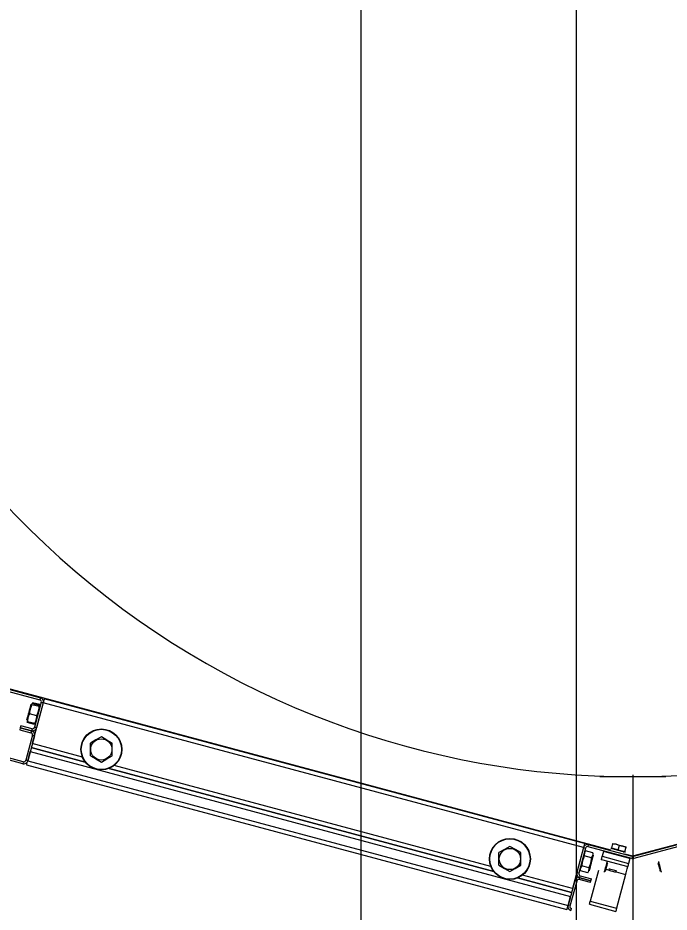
# Model space of a CAD drawing. Extents: x -264222 to -263592, y -1242345 to -1242048.
# Drawn here: x -263909.282 to -263908.828, y -1242123.417 to -1242122.794 of the extents above; entities that cross this region are included whole.
import ezdxf

# ---------------------------------------------------------------- set-up
doc = ezdxf.new("R2010")
doc.units = 0
doc.layers.add('KFA_2D_SITUACIA_DSP', color=7, linetype='Continuous')

msp = doc.modelspace()

# ---------------------------------------------------------------- linework, layer by layer
at = {"layer": 'KFA_2D_SITUACIA_DSP'}
for p, q in [((-263908.89279, -1242125.43224), (-263908.89279, -1242101.76908)), ((-263909.35241, -1242123.24433), (-263909.26615, -1242123.26744)), ((-263909.35278, -1242123.24571), (-263909.26652, -1242123.26882)), ((-263909.30411, -1242123.2568), (-263908.86916, -1242123.37335)), ((-263908.85358, -1242123.37752), (-263908.40305, -1242123.2568)), ((-263909.26615, -1242123.26744), (-263909.26652, -1242123.26882)), ((-263909.26399, -1242123.2704), (-263909.26413, -1242123.27093)), ((-263909.26385, -1242123.26988), (-263909.26399, -1242123.2704)), ((-263909.26372, -1242123.2694), (-263909.26385, -1242123.26988)), ((-263909.26361, -1242123.26899), (-263909.26372, -1242123.2694)), ((-263909.26352, -1242123.26864), (-263909.26361, -1242123.26899)), ((-263909.26345, -1242123.26839), (-263909.26352, -1242123.26864)), ((-263909.26341, -1242123.26823), (-263909.26345, -1242123.26839)), ((-263909.2634, -1242123.26818), (-263909.26341, -1242123.26823)), ((-263908.88717, -1242123.36899), (-263909.2634, -1242123.26818)), ((-263909.27402, -1242123.27737), (-263909.27366, -1242123.27602)), ((-263909.27311, -1242123.2748), (-263909.27367, -1242123.27757)), ((-263909.27366, -1242123.27602), (-263909.27332, -1242123.27476)), ((-263909.27332, -1242123.27476), (-263909.27304, -1242123.27369)), ((-263909.27205, -1242123.27227), (-263909.27311, -1242123.2748)), ((-263909.27304, -1242123.27369), (-263909.27281, -1242123.27286)), ((-263909.27281, -1242123.27286), (-263909.27267, -1242123.27233)), ((-263909.27267, -1242123.27233), (-263909.27262, -1242123.27213)), ((-263909.27262, -1242123.27213), (-263909.27262, -1242123.27213)), ((-263909.27182, -1242123.27142), (-263909.27227, -1242123.27167)), ((-263909.27227, -1242123.27167), (-263909.2722, -1242123.27208)), ((-263909.2722, -1242123.27208), (-263909.27205, -1242123.27227)), ((-263909.26694, -1242123.27364), (-263909.27205, -1242123.27227)), ((-263909.26671, -1242123.27278), (-263909.27182, -1242123.27142)), ((-263909.26413, -1242123.27093), (-263909.27176, -1242123.29938)), ((-263909.26657, -1242123.27224), (-263909.27167, -1242123.27087)), ((-263909.26551, -1242123.27056), (-263909.27018, -1242123.288)), ((-263909.26413, -1242123.27093), (-263909.26881, -1242123.28837)), ((-263909.26758, -1242123.27745), (-263909.26702, -1242123.27468)), ((-263909.26702, -1242123.27468), (-263909.26694, -1242123.27364)), ((-263909.26694, -1242123.27364), (-263909.26649, -1242123.27338)), ((-263909.26656, -1242123.27297), (-263909.26671, -1242123.27278)), ((-263909.26652, -1242123.27283), (-263909.26657, -1242123.27224)), ((-263909.26649, -1242123.27338), (-263909.26656, -1242123.27297)), ((-263909.26655, -1242123.27302), (-263909.26652, -1242123.27283)), ((-263909.26551, -1242123.27056), (-263909.26413, -1242123.27093)), ((-263908.88791, -1242123.37174), (-263909.26413, -1242123.27093)), ((-263909.27555, -1242123.28306), (-263909.27546, -1242123.28275)), ((-263909.27546, -1242123.28275), (-263909.27529, -1242123.28211)), ((-263909.27529, -1242123.28211), (-263909.27504, -1242123.28119)), ((-263909.27487, -1242123.28132), (-263909.2752, -1242123.28355)), ((-263909.27504, -1242123.28119), (-263909.27474, -1242123.28004)), ((-263909.2741, -1242123.27927), (-263909.27487, -1242123.28132)), ((-263909.27474, -1242123.28004), (-263909.27439, -1242123.27874)), ((-263909.27439, -1242123.27874), (-263909.27402, -1242123.27737)), ((-263909.27375, -1242123.27861), (-263909.2741, -1242123.27927)), ((-263909.27367, -1242123.27757), (-263909.27375, -1242123.27861)), ((-263909.26864, -1242123.27998), (-263909.27375, -1242123.27861)), ((-263909.26904, -1242123.28295), (-263909.26867, -1242123.28073)), ((-263909.26867, -1242123.28073), (-263909.26864, -1242123.27998)), ((-263909.26864, -1242123.27998), (-263909.26758, -1242123.27745)), ((-263909.27807, -1242123.31195), (-263909.36433, -1242123.28883)), ((-263909.2801, -1242123.28829), (-263909.28047, -1242123.28967)), ((-263909.27973, -1242123.28692), (-263909.2801, -1242123.28829)), ((-263909.2723, -1242123.29038), (-263909.2801, -1242123.28829)), ((-263909.2801, -1242123.28829), (-263909.2723, -1242123.29038)), ((-263909.27193, -1242123.28901), (-263909.27973, -1242123.28692)), ((-263909.27556, -1242123.28309), (-263909.27555, -1242123.28306)), ((-263909.27538, -1242123.28384), (-263909.27541, -1242123.28406)), ((-263909.27541, -1242123.28406), (-263909.27536, -1242123.28465)), ((-263909.27026, -1242123.28602), (-263909.27536, -1242123.28465)), ((-263909.2752, -1242123.28355), (-263909.27522, -1242123.28411)), ((-263909.27011, -1242123.28547), (-263909.27522, -1242123.28411)), ((-263909.27193, -1242123.28901), (-263909.2723, -1242123.29038)), ((-263909.26881, -1242123.28837), (-263909.27018, -1242123.288)), ((-263909.27011, -1242123.28547), (-263909.26985, -1242123.28498)), ((-263909.26989, -1242123.28539), (-263909.27011, -1242123.28547)), ((-263909.26974, -1242123.28522), (-263909.26989, -1242123.28539)), ((-263909.26985, -1242123.28498), (-263909.26904, -1242123.28295)), ((-263909.27844, -1242123.31332), (-263909.3647, -1242123.29021)), ((-263909.28047, -1242123.28967), (-263909.27267, -1242123.29176)), ((-263909.27166, -1242123.2935), (-263909.27633, -1242123.31094)), ((-263909.27028, -1242123.29387), (-263909.27495, -1242123.31131)), ((-263909.2723, -1242123.29038), (-263909.27267, -1242123.29176)), ((-263909.27166, -1242123.2935), (-263909.27028, -1242123.29387)), ((-263909.22366, -1242123.29464), (-263909.22741, -1242123.2968)), ((-263909.21981, -1242123.29686), (-263909.22366, -1242123.29464)), ((-263909.23689, -1242123.30872), (-263909.27176, -1242123.29938)), ((-263909.22741, -1242123.2968), (-263909.23126, -1242123.29903)), ((-263909.23126, -1242123.30013), (-263909.23126, -1242123.29903)), ((-263909.23126, -1242123.30401), (-263909.23126, -1242123.30013)), ((-263909.21606, -1242123.29903), (-263909.21981, -1242123.29686)), ((-263909.21606, -1242123.30013), (-263909.21606, -1242123.29903)), ((-263909.21606, -1242123.30401), (-263909.21606, -1242123.30013)), ((-263909.27495, -1242123.31131), (-263909.27323, -1242123.30488)), ((-263909.27323, -1242123.30488), (-263908.897, -1242123.40569)), ((-263909.23487, -1242123.31221), (-263909.27249, -1242123.30213)), ((-263909.27249, -1242123.30213), (-263909.23487, -1242123.31221)), ((-263909.23126, -1242123.3078), (-263909.23126, -1242123.30401)), ((-263909.21606, -1242123.3078), (-263909.21606, -1242123.30401)), ((-263909.27807, -1242123.31195), (-263909.27844, -1242123.31332)), ((-263909.27495, -1242123.31131), (-263909.27633, -1242123.31094)), ((-263909.27568, -1242123.31401), (-263909.27563, -1242123.31385)), ((-263909.27563, -1242123.31385), (-263909.27557, -1242123.3136)), ((-263909.27557, -1242123.3136), (-263909.27547, -1242123.31325)), ((-263909.27547, -1242123.31325), (-263909.27536, -1242123.31284)), ((-263909.27536, -1242123.31284), (-263909.27524, -1242123.31236)), ((-263909.27524, -1242123.31236), (-263909.2751, -1242123.31184)), ((-263909.2751, -1242123.31184), (-263909.27495, -1242123.31131)), ((-263909.27495, -1242123.31131), (-263908.89872, -1242123.41212)), ((-263909.23126, -1242123.3078), (-263909.22752, -1242123.30996)), ((-263909.22752, -1242123.30996), (-263909.22366, -1242123.31219)), ((-263909.22366, -1242123.31219), (-263909.21992, -1242123.31003)), ((-263909.21992, -1242123.31003), (-263909.21606, -1242123.3078)), ((-263909.27569, -1242123.31406), (-263909.27568, -1242123.31401)), ((-263909.27569, -1242123.31406), (-263908.89946, -1242123.41487)), ((-263908.95041, -1242123.38843), (-263909.21835, -1242123.31664)), ((-263909.21835, -1242123.31664), (-263908.95041, -1242123.38843)), ((-263908.95242, -1242123.38494), (-263909.21486, -1242123.31462)), ((-263908.83064, -1242123.3224), (-263908.87652, -1242123.3224)), ((-263908.85358, -1242123.32106), (-263908.85358, -1242123.5177)), ((-263908.88738, -1242123.3698), (-263908.8875, -1242123.37021)), ((-263908.88729, -1242123.36945), (-263908.88738, -1242123.3698)), ((-263908.88722, -1242123.3692), (-263908.88729, -1242123.36945)), ((-263908.88718, -1242123.36904), (-263908.88722, -1242123.3692)), ((-263908.88717, -1242123.36899), (-263908.88718, -1242123.36904)), ((-263908.88478, -1242123.3711), (-263908.88442, -1242123.36973)), ((-263908.85395, -1242123.37789), (-263908.88442, -1242123.36973)), ((-263908.8683, -1242123.37198), (-263908.86751, -1242123.36903)), ((-263908.86751, -1242123.36903), (-263908.86745, -1242123.36881)), ((-263908.86512, -1242123.36943), (-263908.86751, -1242123.36903)), ((-263908.86751, -1242123.36903), (-263908.86519, -1242123.36941)), ((-263908.86745, -1242123.36881), (-263908.86745, -1242123.36883)), ((-263908.86519, -1242123.36941), (-263908.86292, -1242123.37026)), ((-263908.86292, -1242123.37026), (-263908.86512, -1242123.36943)), ((-263908.82275, -1242123.36973), (-263908.85321, -1242123.37789)), ((-263908.94294, -1242123.37302), (-263908.9468, -1242123.37525)), ((-263908.9468, -1242123.37635), (-263908.9468, -1242123.37525)), ((-263908.9392, -1242123.37086), (-263908.94294, -1242123.37302)), ((-263908.93534, -1242123.37309), (-263908.9392, -1242123.37086)), ((-263908.9316, -1242123.37525), (-263908.93534, -1242123.37309)), ((-263908.9316, -1242123.37635), (-263908.9316, -1242123.37525)), ((-263908.88791, -1242123.37174), (-263908.89553, -1242123.40019)), ((-263908.88791, -1242123.37174), (-263908.89258, -1242123.38918)), ((-263908.88653, -1242123.37211), (-263908.8912, -1242123.38955)), ((-263908.88776, -1242123.37121), (-263908.88791, -1242123.37174)), ((-263908.88791, -1242123.37174), (-263908.88653, -1242123.37211)), ((-263908.88762, -1242123.37069), (-263908.88776, -1242123.37121)), ((-263908.8875, -1242123.37021), (-263908.88762, -1242123.37069)), ((-263908.8872, -1242123.37542), (-263908.88742, -1242123.37695)), ((-263908.88645, -1242123.37409), (-263908.8872, -1242123.37542)), ((-263908.88135, -1242123.37546), (-263908.88645, -1242123.37409)), ((-263908.85432, -1242123.37927), (-263908.88478, -1242123.3711)), ((-263908.88153, -1242123.37758), (-263908.8813, -1242123.37605)), ((-263908.8813, -1242123.37605), (-263908.88135, -1242123.37546)), ((-263908.87399, -1242123.37449), (-263908.87488, -1242123.37779)), ((-263908.85564, -1242123.37941), (-263908.87399, -1242123.37449)), ((-263908.86871, -1242123.37236), (-263908.86888, -1242123.37232)), ((-263908.86821, -1242123.3725), (-263908.86871, -1242123.37236)), ((-263908.8683, -1242123.37198), (-263908.86371, -1242123.37321)), ((-263908.8674, -1242123.37271), (-263908.86821, -1242123.3725)), ((-263908.86636, -1242123.37299), (-263908.8674, -1242123.37271)), ((-263908.86514, -1242123.37332), (-263908.86636, -1242123.37299)), ((-263908.86383, -1242123.37367), (-263908.86514, -1242123.37332)), ((-263908.86253, -1242123.37402), (-263908.86383, -1242123.37367)), ((-263908.86371, -1242123.37321), (-263908.86292, -1242123.37026)), ((-263908.86371, -1242123.37321), (-263908.85912, -1242123.37444)), ((-263908.86053, -1242123.37065), (-263908.86292, -1242123.37026)), ((-263908.86292, -1242123.37026), (-263908.8606, -1242123.37064)), ((-263908.86131, -1242123.37434), (-263908.86253, -1242123.37402)), ((-263908.86027, -1242123.37462), (-263908.86131, -1242123.37434)), ((-263908.8606, -1242123.37064), (-263908.85833, -1242123.37149)), ((-263908.85833, -1242123.37149), (-263908.86053, -1242123.37065)), ((-263908.85946, -1242123.37484), (-263908.86027, -1242123.37462)), ((-263908.85896, -1242123.37497), (-263908.85946, -1242123.37484)), ((-263908.85912, -1242123.37444), (-263908.85833, -1242123.37149)), ((-263908.85906, -1242123.37606), (-263908.85358, -1242123.37752)), ((-263908.85879, -1242123.37502), (-263908.85896, -1242123.37497)), ((-263908.85833, -1242123.37149), (-263908.85827, -1242123.37127)), ((-263908.85827, -1242123.37127), (-263908.85828, -1242123.37128)), ((-263908.82238, -1242123.3711), (-263908.85284, -1242123.37927)), ((-263908.9468, -1242123.38024), (-263908.9468, -1242123.37635)), ((-263908.9468, -1242123.38402), (-263908.9468, -1242123.38024)), ((-263908.9316, -1242123.38024), (-263908.9316, -1242123.37635)), ((-263908.9316, -1242123.38402), (-263908.9316, -1242123.38024)), ((-263908.88869, -1242123.38095), (-263908.88917, -1242123.38373)), ((-263908.88777, -1242123.37837), (-263908.88869, -1242123.38095)), ((-263908.88738, -1242123.37754), (-263908.88777, -1242123.37837)), ((-263908.88742, -1242123.37695), (-263908.88738, -1242123.37754)), ((-263908.88227, -1242123.3789), (-263908.88738, -1242123.37754)), ((-263908.88286, -1242123.3826), (-263908.88235, -1242123.37983)), ((-263908.88226, -1242123.38114), (-263908.88263, -1242123.3825)), ((-263908.88235, -1242123.37983), (-263908.88227, -1242123.3789)), ((-263908.88227, -1242123.3789), (-263908.88153, -1242123.37758)), ((-263908.88192, -1242123.37986), (-263908.88226, -1242123.38114)), ((-263908.88162, -1242123.37875), (-263908.88192, -1242123.37986)), ((-263908.88139, -1242123.37787), (-263908.88162, -1242123.37875)), ((-263908.88123, -1242123.37729), (-263908.88139, -1242123.37787)), ((-263908.88116, -1242123.37703), (-263908.88123, -1242123.37729)), ((-263908.88116, -1242123.37702), (-263908.88116, -1242123.37703)), ((-263908.87558, -1242123.38041), (-263908.87559, -1242123.38045)), ((-263908.87549, -1242123.3801), (-263908.87558, -1242123.38041)), ((-263908.87547, -1242123.37999), (-263908.87549, -1242123.3801)), ((-263908.87547, -1242123.37999), (-263908.87546, -1242123.37995)), ((-263908.87547, -1242123.37999), (-263908.85711, -1242123.38491)), ((-263908.87546, -1242123.37995), (-263908.87542, -1242123.37983)), ((-263908.87542, -1242123.37983), (-263908.87537, -1242123.37962)), ((-263908.87537, -1242123.37962), (-263908.87529, -1242123.37935)), ((-263908.87529, -1242123.37935), (-263908.8752, -1242123.37901)), ((-263908.8752, -1242123.37901), (-263908.8751, -1242123.37863)), ((-263908.8751, -1242123.37863), (-263908.87499, -1242123.37822)), ((-263908.87499, -1242123.37822), (-263908.87488, -1242123.37779)), ((-263908.87488, -1242123.37779), (-263908.85652, -1242123.38271)), ((-263908.87175, -1242123.38211), (-263908.87195, -1242123.38284)), ((-263908.87163, -1242123.38166), (-263908.87175, -1242123.38211)), ((-263908.87159, -1242123.38152), (-263908.87163, -1242123.38166)), ((-263908.87114, -1242123.3826), (-263908.87109, -1242123.3824)), ((-263908.87109, -1242123.3824), (-263908.87109, -1242123.38239)), ((-263908.85564, -1242123.37941), (-263908.85652, -1242123.38271)), ((-263908.85395, -1242123.37789), (-263908.85432, -1242123.37927)), ((-263908.85284, -1242123.37927), (-263908.85321, -1242123.37789)), ((-263908.83607, -1242123.38239), (-263908.83607, -1242123.3824)), ((-263908.83607, -1242123.3824), (-263908.83601, -1242123.38264)), ((-263908.83556, -1242123.38153), (-263908.83557, -1242123.38152)), ((-263908.8355, -1242123.38178), (-263908.83556, -1242123.38153)), ((-263908.83535, -1242123.38233), (-263908.8355, -1242123.38178)), ((-263908.83514, -1242123.38313), (-263908.83535, -1242123.38233)), ((-263908.9468, -1242123.38402), (-263908.94305, -1242123.38619)), ((-263908.94305, -1242123.38619), (-263908.9392, -1242123.38841)), ((-263908.9392, -1242123.38841), (-263908.93545, -1242123.38625)), ((-263908.93545, -1242123.38625), (-263908.9316, -1242123.38402)), ((-263908.88996, -1242123.38575), (-263908.89019, -1242123.38728)), ((-263908.89019, -1242123.38728), (-263908.89014, -1242123.38787)), ((-263908.88504, -1242123.38924), (-263908.89014, -1242123.38787)), ((-263908.88922, -1242123.38442), (-263908.88996, -1242123.38575)), ((-263908.88917, -1242123.38373), (-263908.88922, -1242123.38442)), ((-263908.88412, -1242123.38579), (-263908.88922, -1242123.38442)), ((-263908.88504, -1242123.38924), (-263908.8843, -1242123.38791)), ((-263908.8843, -1242123.38791), (-263908.88407, -1242123.38638)), ((-263908.88412, -1242123.38579), (-263908.88382, -1242123.38517)), ((-263908.88407, -1242123.38638), (-263908.88412, -1242123.38579)), ((-263908.88402, -1242123.38772), (-263908.88409, -1242123.38797)), ((-263908.88409, -1242123.38797), (-263908.88409, -1242123.38798)), ((-263908.88387, -1242123.38713), (-263908.88402, -1242123.38772)), ((-263908.88363, -1242123.38625), (-263908.88387, -1242123.38713)), ((-263908.88382, -1242123.38517), (-263908.88286, -1242123.3826)), ((-263908.88333, -1242123.38514), (-263908.88363, -1242123.38625)), ((-263908.88299, -1242123.38386), (-263908.88333, -1242123.38514)), ((-263908.87756, -1242123.38779), (-263908.88324, -1242123.40899)), ((-263908.88263, -1242123.3825), (-263908.88299, -1242123.38386)), ((-263908.87345, -1242123.38846), (-263908.87355, -1242123.38881)), ((-263908.87328, -1242123.38783), (-263908.87345, -1242123.38846)), ((-263908.87305, -1242123.38695), (-263908.87328, -1242123.38783)), ((-263908.87277, -1242123.38593), (-263908.87305, -1242123.38695)), ((-263908.87248, -1242123.38483), (-263908.87277, -1242123.38593)), ((-263908.87269, -1242123.38836), (-263908.87268, -1242123.38834)), ((-263908.87268, -1242123.38834), (-263908.87261, -1242123.38805)), ((-263908.87261, -1242123.38805), (-263908.87245, -1242123.38748)), ((-263908.8722, -1242123.38377), (-263908.87248, -1242123.38483)), ((-263908.87245, -1242123.38748), (-263908.87224, -1242123.38668)), ((-263908.87226, -1242123.38675), (-263908.87012, -1242123.38733)), ((-263908.87224, -1242123.38668), (-263908.87199, -1242123.38574)), ((-263908.87195, -1242123.38284), (-263908.8722, -1242123.38377)), ((-263908.87199, -1242123.38574), (-263908.87172, -1242123.38476)), ((-263908.87172, -1242123.38476), (-263908.87148, -1242123.38385)), ((-263908.87148, -1242123.38385), (-263908.87128, -1242123.3831)), ((-263908.87128, -1242123.3831), (-263908.87114, -1242123.3826)), ((-263908.8701, -1242123.3867), (-263908.87027, -1242123.38666)), ((-263908.86962, -1242123.38683), (-263908.8701, -1242123.3867)), ((-263908.86985, -1242123.38779), (-263908.87002, -1242123.38775)), ((-263908.86936, -1242123.38792), (-263908.86985, -1242123.38779)), ((-263908.86889, -1242123.38703), (-263908.86962, -1242123.38683)), ((-263908.86863, -1242123.38812), (-263908.86936, -1242123.38792)), ((-263908.86799, -1242123.38727), (-263908.86889, -1242123.38703)), ((-263908.86777, -1242123.38835), (-263908.86863, -1242123.38812)), ((-263908.86703, -1242123.38752), (-263908.86799, -1242123.38727)), ((-263908.8669, -1242123.38858), (-263908.86777, -1242123.38835)), ((-263908.86614, -1242123.38776), (-263908.86703, -1242123.38752)), ((-263908.86617, -1242123.38878), (-263908.8669, -1242123.38858)), ((-263908.8654, -1242123.38796), (-263908.86614, -1242123.38776)), ((-263908.86493, -1242123.38809), (-263908.8654, -1242123.38796)), ((-263908.86522, -1242123.38864), (-263908.85859, -1242123.39042)), ((-263908.86476, -1242123.38813), (-263908.86493, -1242123.38809)), ((-263908.8583, -1242123.38934), (-263908.85802, -1242123.38831)), ((-263908.85802, -1242123.38831), (-263908.85777, -1242123.38736)), ((-263908.85777, -1242123.38736), (-263908.85755, -1242123.38652)), ((-263908.85755, -1242123.38652), (-263908.85736, -1242123.38584)), ((-263908.85736, -1242123.38584), (-263908.85723, -1242123.38533)), ((-263908.85723, -1242123.38533), (-263908.85714, -1242123.38502)), ((-263908.85714, -1242123.38502), (-263908.85711, -1242123.38491)), ((-263908.8571, -1242123.38487), (-263908.85711, -1242123.38491)), ((-263908.85707, -1242123.38474), (-263908.8571, -1242123.38487)), ((-263908.85701, -1242123.38454), (-263908.85707, -1242123.38474)), ((-263908.85694, -1242123.38427), (-263908.85701, -1242123.38454)), ((-263908.85685, -1242123.38393), (-263908.85694, -1242123.38427)), ((-263908.85675, -1242123.38355), (-263908.85685, -1242123.38393)), ((-263908.85664, -1242123.38314), (-263908.85675, -1242123.38355)), ((-263908.85652, -1242123.38271), (-263908.85664, -1242123.38314)), ((-263908.83601, -1242123.38264), (-263908.83586, -1242123.38317)), ((-263908.83586, -1242123.38317), (-263908.83566, -1242123.38394)), ((-263908.83566, -1242123.38394), (-263908.83541, -1242123.38487)), ((-263908.83541, -1242123.38487), (-263908.83515, -1242123.38585)), ((-263908.83515, -1242123.38585), (-263908.8349, -1242123.38678)), ((-263908.83487, -1242123.38411), (-263908.83514, -1242123.38313)), ((-263908.8349, -1242123.38678), (-263908.83469, -1242123.38756)), ((-263908.83458, -1242123.3852), (-263908.83487, -1242123.38411)), ((-263908.83469, -1242123.38756), (-263908.83454, -1242123.3881)), ((-263908.83429, -1242123.38628), (-263908.83458, -1242123.3852)), ((-263908.83454, -1242123.3881), (-263908.83448, -1242123.38835)), ((-263908.83448, -1242123.38835), (-263908.83447, -1242123.38836)), ((-263908.83403, -1242123.38726), (-263908.83429, -1242123.38628)), ((-263908.83381, -1242123.38806), (-263908.83403, -1242123.38726)), ((-263908.83367, -1242123.38861), (-263908.83381, -1242123.38806)), ((-263908.8336, -1242123.38885), (-263908.83367, -1242123.38861)), ((-263908.89627, -1242123.40294), (-263908.93389, -1242123.39286)), ((-263908.93389, -1242123.39286), (-263908.89627, -1242123.40294)), ((-263908.89553, -1242123.40019), (-263908.9304, -1242123.39085)), ((-263908.89405, -1242123.39468), (-263908.89872, -1242123.41212)), ((-263908.89405, -1242123.39468), (-263908.89268, -1242123.39505)), ((-263908.8912, -1242123.38955), (-263908.89258, -1242123.38918)), ((-263908.89093, -1242123.39404), (-263908.89056, -1242123.39267)), ((-263908.88313, -1242123.39613), (-263908.89093, -1242123.39404)), ((-263908.89056, -1242123.39267), (-263908.89019, -1242123.39129)), ((-263908.89056, -1242123.39267), (-263908.88276, -1242123.39476)), ((-263908.88276, -1242123.39476), (-263908.89056, -1242123.39267)), ((-263908.89019, -1242123.39129), (-263908.88239, -1242123.39338)), ((-263908.88313, -1242123.39613), (-263908.88276, -1242123.39476)), ((-263908.88276, -1242123.39476), (-263908.88239, -1242123.39338)), ((-263908.87355, -1242123.38881), (-263908.87356, -1242123.38886)), ((-263908.86568, -1242123.38891), (-263908.86617, -1242123.38878)), ((-263908.86551, -1242123.38895), (-263908.86568, -1242123.38891)), ((-263908.85859, -1242123.39042), (-263908.86488, -1242123.41391)), ((-263908.85859, -1242123.39042), (-263908.8583, -1242123.38934)), ((-263908.8336, -1242123.38886), (-263908.8336, -1242123.38885)), ((-263908.89268, -1242123.39505), (-263908.89735, -1242123.41249)), ((-263908.89872, -1242123.41212), (-263908.897, -1242123.40569)), ((-263908.89913, -1242123.41365), (-263908.89901, -1242123.41317)), ((-263908.89901, -1242123.41317), (-263908.89887, -1242123.41265)), ((-263908.89887, -1242123.41265), (-263908.89872, -1242123.41212)), ((-263908.89735, -1242123.41249), (-263908.89872, -1242123.41212)), ((-263908.88383, -1242123.41119), (-263908.88381, -1242123.41115)), ((-263908.88383, -1242123.41119), (-263908.86547, -1242123.41611)), ((-263908.88381, -1242123.41115), (-263908.88378, -1242123.41103)), ((-263908.88378, -1242123.41103), (-263908.88373, -1242123.41082)), ((-263908.88373, -1242123.41082), (-263908.88365, -1242123.41055)), ((-263908.88365, -1242123.41055), (-263908.88356, -1242123.41021)), ((-263908.88356, -1242123.41021), (-263908.88346, -1242123.40983)), ((-263908.88346, -1242123.40983), (-263908.88335, -1242123.40942)), ((-263908.88335, -1242123.40942), (-263908.88324, -1242123.40899)), ((-263908.88324, -1242123.40899), (-263908.86488, -1242123.41391)), ((-263908.89946, -1242123.41487), (-263908.89945, -1242123.41482)), ((-263908.89945, -1242123.41482), (-263908.89941, -1242123.41466)), ((-263908.89941, -1242123.41466), (-263908.89934, -1242123.41441)), ((-263908.89934, -1242123.41441), (-263908.89925, -1242123.41406)), ((-263908.89925, -1242123.41406), (-263908.89913, -1242123.41365)), ((-263908.89671, -1242123.41561), (-263908.89634, -1242123.41423)), ((-263908.86546, -1242123.41607), (-263908.86547, -1242123.41611)), ((-263908.86543, -1242123.41594), (-263908.86546, -1242123.41607)), ((-263908.86537, -1242123.41574), (-263908.86543, -1242123.41594)), ((-263908.8653, -1242123.41547), (-263908.86537, -1242123.41574)), ((-263908.86521, -1242123.41513), (-263908.8653, -1242123.41547)), ((-263908.86511, -1242123.41475), (-263908.86521, -1242123.41513)), ((-263908.865, -1242123.41434), (-263908.86511, -1242123.41475)), ((-263908.86488, -1242123.41391), (-263908.865, -1242123.41434))]:
    msp.add_line(p, q, dxfattribs=at)
msp.add_lwpolyline([(-263794.89279, -1242227.38224), (-263808.96779, -1242241.45724), (-263894.96779, -1242241.45724), (-263909.04279, -1242227.38224), (-263909.04279, -1242196.33267), (-263914.14284, -1242196.33267), (-263914.14284, -1242132.43267), (-263909.04279, -1242132.43267), (-263909.04279, -1242101.38223), (-263894.96779, -1242087.30724), (-263808.96779, -1242087.30724), (-263794.89279, -1242101.38223), (-263794.89279, -1242227.38224)], dxfattribs=at)
for centre, radius in [((-263909.22366, -1242123.30341), 0.01425), ((-263909.22366, -1242123.30341), 0.01401), ((-263909.22366, -1242123.30341), 0.00739), ((-263908.9392, -1242123.37964), 0.01425), ((-263908.9392, -1242123.37964), 0.01401), ((-263908.9392, -1242123.37964), 0.00739)]:
    msp.add_circle(centre, radius, dxfattribs=at)
for centre, radius, start, end in [((-263908.85358, -1242122.7239), 0.5985, 144.56502, 35.43498), ((-263909.26689, -1242123.27019), 0.00143, 345, 74.99999), ((-263909.26689, -1242123.27019), 0.00285, 345, 74.99999), ((-263909.27156, -1242123.28763), 0.00285, 254.99999, 345), ((-263909.27156, -1242123.28763), 0.00143, 254.99999, 345), ((-263909.27303, -1242123.29314), 0.00143, 345, 74.99999), ((-263909.27303, -1242123.29314), 0.00285, 345, 74.99999), ((-263909.27771, -1242123.31057), 0.00285, 254.99999, 345), ((-263909.27771, -1242123.31057), 0.00143, 254.99999, 345), ((-263908.88515, -1242123.37248), 0.00285, 74.99999, 165), ((-263908.88515, -1242123.37248), 0.00143, 74.99999, 165), ((-263908.86733, -1242123.37224), 0.000475, 165, 254.99999), ((-263908.8601, -1242123.37418), 0.000475, 254.99999, 345), ((-263908.85358, -1242123.37651), 0.00285, 254.99999, 285.00001), ((-263908.85358, -1242123.37651), 0.00143, 254.99999, 285.00001), ((-263908.8913, -1242123.39542), 0.00285, 74.99999, 165), ((-263908.8913, -1242123.39542), 0.00143, 74.99999, 165), ((-263908.88982, -1242123.38991), 0.00285, 165, 254.99999), ((-263908.88982, -1242123.38991), 0.00143, 165, 254.99999), ((-263908.89597, -1242123.41286), 0.00285, 165, 254.99999), ((-263908.89597, -1242123.41286), 0.00142, 165, 254.99999)]:
    msp.add_arc(centre, radius, start, end, dxfattribs=at)

doc.saveas('drawing.dxf')
